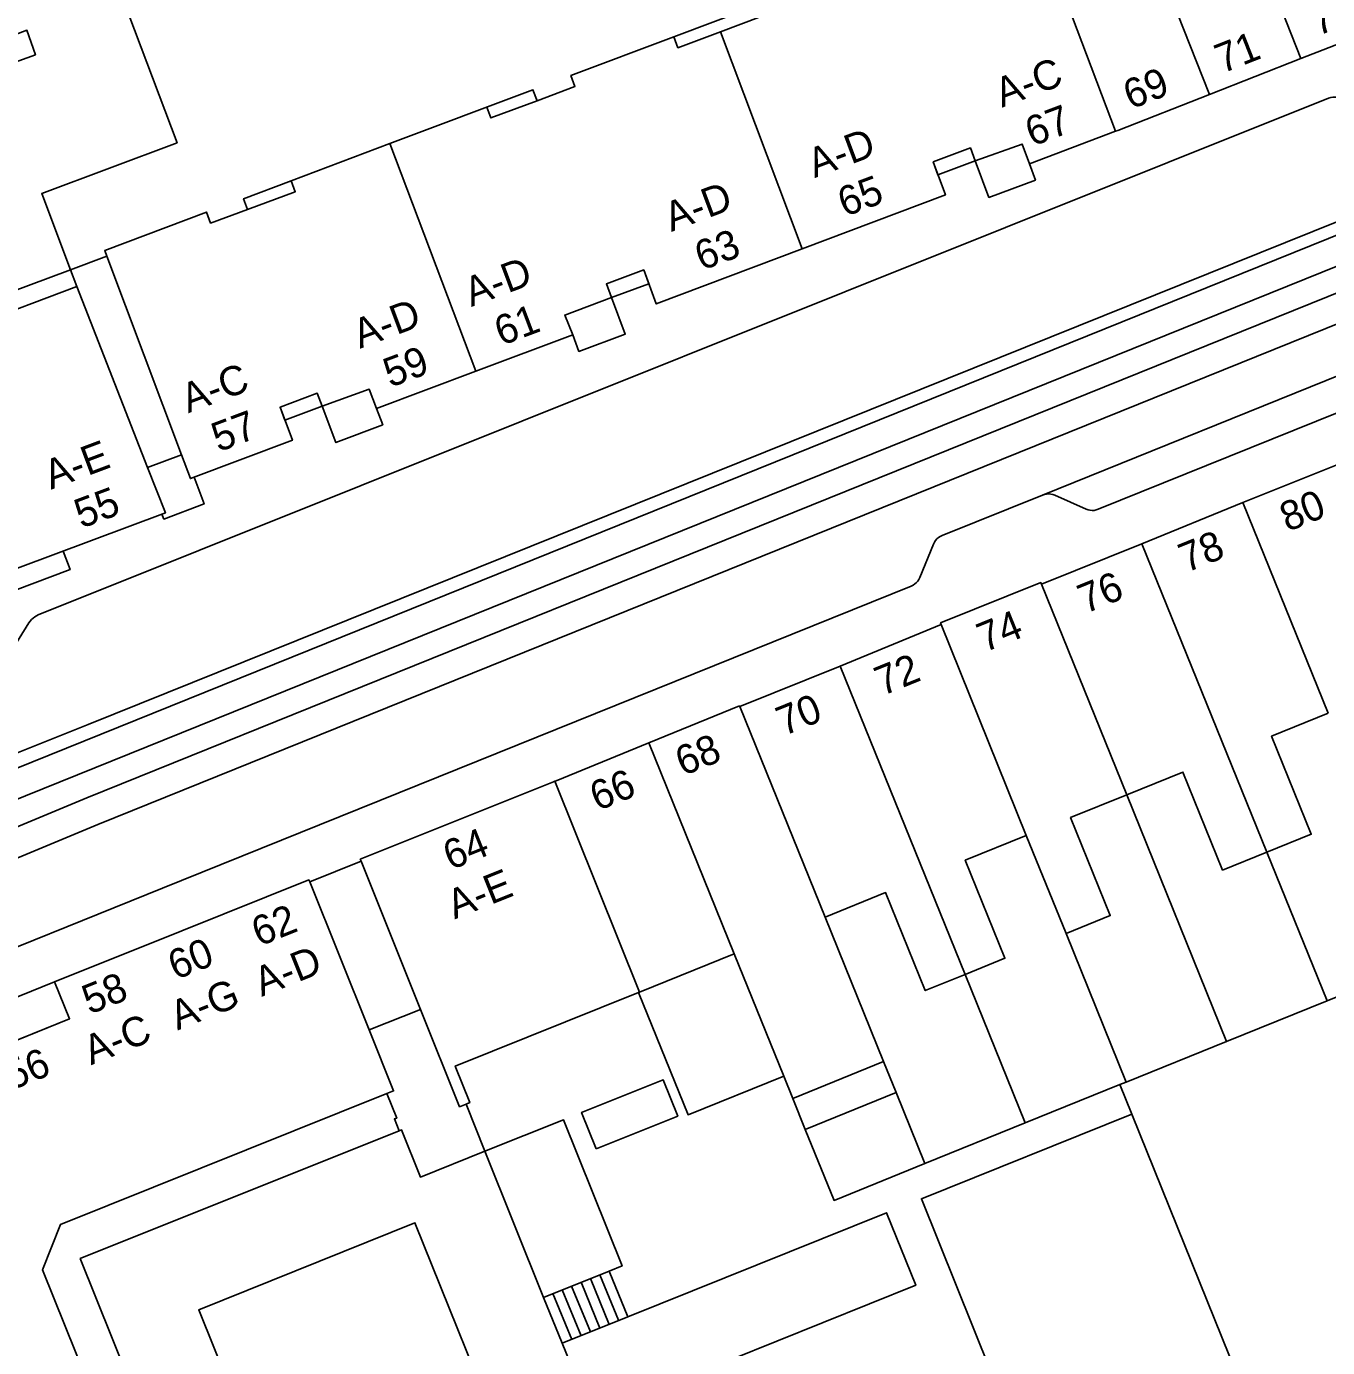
# Model space of a CAD drawing. Extents: x 122462 to 123306, y 485548 to 486417.
# Drawn here: x 122545.5 to 122612.1, y 485605.8 to 485673.5 of the extents above; entities that cross this region are included whole.
import ezdxf

# ---------------------------------------------------------------- set-up
doc = ezdxf.new("R2010")
doc.units = 0
for name, color, linetype in [('B-WE-IE-MEUBILAIR_WEGMEUBILAIR_VERKEERSBORD-S', 7, 'Continuous'), ('Level 1', 7, 'Continuous'), ('Level 10', 7, 'Continuous'), ('Level 11', 7, 'Continuous'), ('Level 17', 7, 'Continuous'), ('Level 19', 7, 'Continuous'), ('Level 2', 7, 'Continuous'), ('Level 31', 7, 'Continuous'), ('Level 33', 7, 'Continuous'), ('Level 37', 7, 'Continuous'), ('Level 4', 7, 'Continuous'), ('N werkgrens', 7, 'Continuous'), ('N-WE-AL-T25', 7, 'Continuous')]:
    doc.layers.add(name, color=color, linetype=linetype)

msp = doc.modelspace()

# ---------------------------------------------------------------- linework, layer by layer
at = {"layer": 'Level 1'}
for p, q in [((122615.462, 485673.664), (122610.778, 485671.823)), ((122610.778, 485671.823), (122606.094, 485669.982)), ((122559.071, 485665.561), (122564.134, 485667.469)), ((122547.777, 485661.013), (122549.644, 485661.711)), ((122553.464, 485651.539), (122551.729, 485650.887)), ((122613.009, 485651.17), (122607.799, 485649.09)), ((122607.799, 485649.09), (122602.64, 485646.979)), ((122602.64, 485646.979), (122597.489, 485644.91)), ((122592.368, 485642.838), (122587.189, 485640.719)), ((122587.189, 485640.719), (122582.048, 485638.64)), ((122596.72, 485632.042), (122598.754, 485627.022)), ((122562.656, 485630.733), (122565.701, 485623.14)), ((122563.073, 485622.086), (122560.028, 485629.679)), ((122589.411, 485620.469), (122586.415, 485627.866)), ((122576.914, 485624.018), (122581.765, 485625.983)), ((122581.765, 485625.983), (122584.298, 485619.728)), ((122576.864, 485623.998), (122576.914, 485624.018)), ((122565.701, 485623.14), (122563.073, 485622.086)), ((122584.761, 485618.585), (122589.411, 485620.469)), ((122584.298, 485619.728), (122584.761, 485618.585)), ((122569, 485615.876), (122568.032, 485618.29))]:
    msp.add_line(p, q, dxfattribs=at)
for points in [[(122543.026, 485679.702), (122547.951, 485681.541), (122553.241, 485667.511), (122546.311, 485664.908), (122547.777, 485661.013)], [(122581.054, 485673.188), (122583.15, 485673.973), (122582.941, 485674.531), (122588.191, 485676.501), (122588.405, 485675.936), (122590.335, 485676.666), (122590.121, 485677.231), (122596.759, 485679.718)], [(122571.668, 485669.663), (122573.611, 485670.389), (122573.401, 485670.951), (122578.671, 485672.931), (122578.88, 485672.373), (122581.054, 485673.188)], [(122564.134, 485667.469), (122571.457, 485670.229), (122571.668, 485669.663)], [(122606.094, 485669.982), (122601.41, 485668.14), (122601.285, 485668.101)], [(122601.285, 485668.101), (122596.88, 485666.439), (122596.503, 485667.444), (122594.103, 485666.587), (122593.854, 485667.247), (122591.951, 485666.527), (122592.58, 485664.84), (122585.249, 485662.079)], [(122556.846, 485664.097), (122556.643, 485664.646), (122559.071, 485665.561)], [(122549.644, 485661.711), (122549.536, 485662), (122554.741, 485663.961), (122554.95, 485663.395), (122556.846, 485664.097)], [(122585.249, 485662.079), (122577.769, 485659.259), (122577.128, 485661.003), (122575.22, 485660.283), (122575.481, 485659.591), (122573.086, 485658.689), (122573.499, 485657.67), (122568.535, 485655.813)], [(122568.535, 485655.813), (122563.449, 485653.91), (122563.081, 485654.891), (122560.663, 485654.027), (122560.414, 485654.687), (122558.511, 485653.967), (122559.14, 485652.279), (122553.92, 485650.319), (122553.464, 485651.539)], [(122551.729, 485650.887), (122552.64, 485648.559), (122545.066, 485645.722), (122537.739, 485642.977)], [(122597.489, 485644.91), (122597.459, 485644.989), (122592.33, 485642.929), (122592.368, 485642.838)], [(122582.048, 485638.64), (122582.029, 485638.679), (122577.39, 485636.779)], [(122609.038, 485631.188), (122611.309, 485632.107), (122609.276, 485637.127), (122612.172, 485638.3)], [(122577.39, 485636.779), (122572.652, 485634.84), (122572.581, 485634.82)], [(122572.581, 485634.82), (122572.509, 485634.799), (122562.619, 485630.825), (122562.656, 485630.733)], [(122601.861, 485634.124), (122604.735, 485635.288), (122606.768, 485630.268), (122609.038, 485631.188)], [(122598.754, 485627.022), (122601.021, 485627.941), (122598.988, 485632.96), (122601.861, 485634.124)], [(122593.586, 485624.93), (122595.626, 485625.756), (122593.594, 485630.775), (122596.72, 485632.042)], [(122560.028, 485629.679), (122559.989, 485629.769), (122553.479, 485627.159), (122546.969, 485624.549), (122547.73, 485622.658), (122534.62, 485617.34), (122533.779, 485615.38), (122539.073, 485602.225), (122537.16, 485601.456), (122537.361, 485600.955), (122537.78, 485601.123), (122540.672, 485593.931), (122542.652, 485589.007), (122542.233, 485588.839), (122542.435, 485588.338), (122544.349, 485589.107), (122549.63, 485575.969), (122549.863, 485576.064), (122551.487, 485575.365), (122551.58, 485575.13), (122554.564, 485576.331), (122564.72, 485580.417), (122565.489, 485578.499), (122565.978, 485578.697)], [(122586.415, 485627.866), (122589.516, 485629.122), (122591.548, 485624.104), (122593.586, 485624.93)], [(122568.032, 485618.29), (122568.227, 485618.368), (122567.479, 485620.234), (122576.864, 485623.998)], [(122573.81, 485594.395), (122557.098, 485587.683), (122554.825, 485588.725), (122546.352, 485609.8), (122547.264, 485612.128), (122563.98, 485618.83)], [(122563.98, 485618.83), (122564.483, 485617.577), (122564.362, 485617.529), (122564.604, 485616.925), (122564.724, 485616.974), (122565.695, 485614.551), (122569, 485615.876)], [(122602.121, 485617.777), (122591.348, 485613.442), (122594.91, 485604.592), (122596.627, 485605.283), (122597.643, 485602.76), (122599.649, 485601.906), (122599.174, 485600.79), (122596.981, 485601.724), (122594.456, 485600.707), (122593.773, 485602.426), (122577.019, 485595.681)], [(122607.401, 485599.206), (122607.147, 485599.836), (122609.049, 485600.6), (122602.121, 485617.777)]]:
    msp.add_lwpolyline(points, dxfattribs=at)
at = {"layer": 'Level 10'}
for points in [[(122594.103, 485666.587), (122592.195, 485665.874), (122591.951, 485666.527), (122593.854, 485667.247), (122594.103, 485666.587)], [(122575.481, 485659.591), (122575.22, 485660.283), (122577.128, 485661.003), (122577.389, 485660.295), (122575.481, 485659.591)], [(122560.663, 485654.027), (122558.755, 485653.314), (122558.511, 485653.967), (122560.414, 485654.687), (122560.663, 485654.027)], [(122535.23, 485617.589), (122534.469, 485619.479), (122542.783, 485622.853), (122546.969, 485624.549), (122547.73, 485622.658), (122535.23, 485617.589)]]:
    msp.add_lwpolyline(points, dxfattribs=at)
at = {"layer": 'Level 11'}
msp.add_line((122582.941, 485674.531), (122578.671, 485672.931), dxfattribs=at)
for points in [[(122596.88, 485666.439), (122597.185, 485665.599), (122594.804, 485664.71), (122594.103, 485666.587)], [(122575.481, 485659.591), (122576.181, 485657.709), (122573.815, 485656.828), (122573.499, 485657.67)], [(122563.449, 485653.91), (122563.769, 485653.07), (122561.369, 485652.162), (122560.663, 485654.027)], [(122554.107, 485650.391), (122554.621, 485649.021), (122552.561, 485648.241), (122552.465, 485648.496)], [(122547.4, 485646.598), (122547.761, 485645.661), (122543.093, 485643.912), (122542.732, 485644.848)], [(122572.978, 485596.207), (122556.612, 485589.643), (122548.276, 485610.379), (122564.604, 485616.925)]]:
    msp.add_lwpolyline(points, dxfattribs=at)
at = {"layer": 'Level 17'}
msp.add_line((122597.556, 485649.471), (122652.311, 485671.603), dxfattribs=at)
for points in [[(122709.48, 485702.109), (122709.528, 485702.192), (122709.561, 485702.281), (122709.581, 485702.375), (122709.585, 485702.47), (122709.574, 485702.565), (122709.548, 485702.657), (122709.508, 485702.744), (122709.454, 485702.823), (122709.389, 485702.893), (122709.313, 485702.952), (122709.23, 485702.998), (122709.14, 485703.03), (122709.046, 485703.047), (122708.95, 485703.049), (122704.34, 485700.629), (122693.14, 485695.979), (122669.178, 485686.34), (122636.16, 485672.989), (122614.01, 485664.019), (122548.688, 485637.731), (122544.761, 485636.151)], [(122544.301, 485640.741), (122545.656, 485642.934), (122545.716, 485643.021), (122545.785, 485643.101), (122545.862, 485643.173), (122545.947, 485643.237), (122546.037, 485643.291), (122546.133, 485643.336), (122612.195, 485669.786), (122612.305, 485669.824), (122612.419, 485669.846), (122612.536, 485669.852), (122612.651, 485669.842), (122612.765, 485669.817), (122614.576, 485669), (122614.671, 485668.969), (122614.769, 485668.952), (122614.869, 485668.947), (122614.969, 485668.955), (122615.066, 485668.976), (122615.16, 485669.01), (122617.368, 485669.906), (122628.222, 485674.197)], [(122650.568, 485668.976), (122600.403, 485648.744), (122600.302, 485648.711), (122600.198, 485648.691), (122600.091, 485648.686), (122599.986, 485648.695), (122599.882, 485648.718), (122599.782, 485648.754), (122598.177, 485649.461), (122598.077, 485649.497), (122597.973, 485649.52), (122597.868, 485649.529), (122597.761, 485649.524), (122597.657, 485649.504), (122597.556, 485649.471)], [(122540.981, 485624.703), (122552.488, 485629.346), (122590.83, 485644.817), (122590.924, 485644.863), (122591.012, 485644.922), (122591.091, 485644.991), (122591.16, 485645.07), (122591.219, 485645.158), (122591.265, 485645.252), (122591.97, 485646.965), (122592.017, 485647.06), (122592.076, 485647.149), (122592.146, 485647.228), (122592.227, 485647.298), (122592.315, 485647.357), (122592.411, 485647.403), (122597.556, 485649.471)]]:
    msp.add_lwpolyline(points, dxfattribs=at)
at = {"layer": 'Level 19'}
for p, q in [((122606.974, 485621.499), (122601.861, 485634.124)), ((122612.118, 485623.583), (122609.038, 485631.188)), ((122601.834, 485619.417), (122598.754, 485627.022)), ((122596.667, 485617.324), (122593.586, 485624.93)), ((122589.411, 485620.469), (122590.056, 485618.879)), ((122596.667, 485617.324), (122601.513, 485619.287)), ((122584.761, 485618.585), (122585.405, 485616.995)), ((122591.528, 485615.243), (122596.667, 485617.324))]:
    msp.add_line(p, q, dxfattribs=at)
for points in [[(122584.298, 485619.728), (122579.398, 485617.743), (122576.864, 485623.998)], [(122559.163, 485595.778), (122554.344, 485607.763), (122565.417, 485612.215), (122570.235, 485600.229), (122559.163, 485595.778)]]:
    msp.add_lwpolyline(points, dxfattribs=at)
at = {"layer": 'Level 2'}
for p, q in [((122585.405, 485616.995), (122590.056, 485618.879)), ((122590.056, 485618.879), (122591.528, 485615.243)), ((122572, 485608.395), (122569, 485615.876)), ((122575.363, 485609.744), (122572, 485608.395)), ((122576.324, 485607.396), (122572.962, 485606.043)), ((122572.962, 485606.043), (122574.456, 485602.333))]:
    msp.add_line(p, q, dxfattribs=at)
for points in [[(122574.692, 485616.005), (122573.948, 485617.861), (122578.125, 485619.536), (122578.869, 485617.68), (122574.692, 485616.005)], [(122569, 485615.876), (122573.019, 485617.488), (122576.019, 485610.007), (122575.363, 485609.744)], [(122591.528, 485615.243), (122586.878, 485613.359), (122585.405, 485616.995)], [(122574.456, 485602.333), (122591.061, 485609.016), (122589.567, 485612.726), (122576.324, 485607.396)]]:
    msp.add_lwpolyline(points, dxfattribs=at)
at = {"layer": 'Level 31'}
for p, q in [((122575.363, 485609.744), (122576.324, 485607.396)), ((122572.962, 485606.043), (122572, 485608.395))]:
    msp.add_line(p, q, dxfattribs=at)
at = {"layer": 'Level 33'}
for p, q in [((122573.923, 485609.166), (122574.884, 485606.816)), ((122574.403, 485609.36), (122575.364, 485607.01)), ((122574.884, 485609.551), (122575.837, 485607.22)), ((122572.48, 485608.589), (122573.442, 485606.238)), ((122572.961, 485608.781), (122573.922, 485606.43)), ((122573.441, 485608.974), (122574.402, 485606.624))]:
    msp.add_line(p, q, dxfattribs=at)
at = {"layer": 'Level 37'}
for points in [[(122831.695, 485753.286), (122749.349, 485719.414), (122746.888, 485718.394), (122744.433, 485717.362), (122741.982, 485716.318), (122739.537, 485715.262), (122737.097, 485714.193), (122734.663, 485713.112), (122732.234, 485712.019), (122729.811, 485710.913), (122727.393, 485709.796), (122725.051, 485708.714), (122722.702, 485707.646), (122720.348, 485706.592), (122717.987, 485705.55), (122715.621, 485704.523), (122713.249, 485703.509), (122710.871, 485702.509), (122708.487, 485701.522), (122706.098, 485700.549), (122540.465, 485633.647), (122497.591, 485615.701), (122462.03, 485601.437)], [(122832.259, 485751.918), (122749.912, 485718.045), (122747.458, 485717.028), (122745.009, 485715.999), (122742.566, 485714.958), (122740.128, 485713.905), (122737.695, 485712.839), (122735.267, 485711.761), (122732.845, 485710.671), (122730.428, 485709.568), (122728.017, 485708.454), (122725.667, 485707.369), (122723.311, 485706.297), (122720.949, 485705.239), (122718.581, 485704.195), (122716.207, 485703.164), (122713.827, 485702.146), (122711.441, 485701.143), (122709.049, 485700.153), (122706.652, 485699.177), (122541.028, 485632.278), (122498.152, 485614.332), (122462.03, 485599.841)], [(122462.03, 485598.45), (122499.057, 485613.321), (122548.623, 485633.976), (122706.621, 485697.803), (122708.996, 485698.77), (122711.365, 485699.751), (122713.729, 485700.746), (122716.087, 485701.753), (122718.44, 485702.774), (122720.787, 485703.808), (122723.127, 485704.856), (122725.462, 485705.916), (122727.791, 485706.99), (122730.21, 485708.107), (122732.634, 485709.211), (122735.064, 485710.304), (122737.499, 485711.384), (122739.94, 485712.452), (122742.386, 485713.508), (122744.837, 485714.552), (122747.294, 485715.584), (122749.755, 485716.603), (122832.9, 485750.796)], [(122833.463, 485749.428), (122750.317, 485715.234), (122747.862, 485714.217), (122745.413, 485713.189), (122742.969, 485712.148), (122740.53, 485711.095), (122738.096, 485710.029), (122735.667, 485708.952), (122733.244, 485707.863), (122730.827, 485706.761), (122728.414, 485705.648), (122726.078, 485704.571), (122723.735, 485703.506), (122721.387, 485702.455), (122719.033, 485701.418), (122716.672, 485700.394), (122714.306, 485699.383), (122711.935, 485698.385), (122709.557, 485697.401), (122707.175, 485696.431), (122549.185, 485632.607), (122499.617, 485611.951), (122462.03, 485596.856)]]:
    msp.add_lwpolyline(points, dxfattribs=at)
at = {"layer": 'Level 4'}
for p, q in [((122610.778, 485671.823), (122605.757, 485684.598)), ((122606.094, 485669.982), (122601.073, 485682.757)), ((122585.249, 485662.079), (122581.054, 485673.188)), ((122568.535, 485655.813), (122564.134, 485667.469)), ((122547.777, 485661.013), (122548.101, 485660.151)), ((122551.729, 485650.887), (122548.101, 485660.151)), ((122612.172, 485638.3), (122607.799, 485649.09)), ((122609.038, 485631.188), (122602.64, 485646.979)), ((122601.861, 485634.124), (122597.489, 485644.91)), ((122596.72, 485632.042), (122592.368, 485642.838)), ((122587.189, 485640.719), (122593.586, 485624.93)), ((122577.39, 485636.779), (122581.765, 485625.983)), ((122576.914, 485624.018), (122572.581, 485634.82))]:
    msp.add_line(p, q, dxfattribs=at)
for points in [[(122596.759, 485679.718), (122596.881, 485679.764), (122601.285, 485668.101)], [(122530.306, 485657.84), (122531.101, 485655.681), (122530.061, 485655.271), (122530.391, 485654.321), (122532.801, 485653.281), (122533.721, 485653.611), (122533.341, 485654.641), (122538.551, 485656.611), (122538.933, 485655.572), (122543.221, 485657.181), (122542.841, 485658.171), (122548.101, 485660.151)], [(122568.032, 485618.29), (122567.7, 485618.157), (122565.701, 485623.14)]]:
    msp.add_lwpolyline(points, dxfattribs=at)
at = {"layer": 'N werkgrens'}
for p, q in [((122560.028, 485629.679), (122562.656, 485630.733)), ((122612.118, 485623.583), (122614.731, 485624.642)), ((122606.974, 485621.499), (122612.118, 485623.583)), ((122601.834, 485619.417), (122606.974, 485621.499)), ((122601.513, 485619.287), (122601.834, 485619.417)), ((122602.121, 485617.777), (122601.513, 485619.287))]:
    msp.add_line(p, q, dxfattribs=at)
at = {"layer": 'N-WE-AL-T25'}
for p, q in [((122549.644, 485661.711), (122553.464, 485651.539)), ((122586.415, 485627.866), (122582.048, 485638.64))]:
    msp.add_line(p, q, dxfattribs=at)
for points in [[(122540.79, 485678.573), (122540.72, 485678.547), (122540.861, 485678.171), (122538.711, 485677.351), (122537.451, 485680.611), (122525.551, 485676.121), (122524.931, 485674.691), (122531.891, 485656.271), (122533.261, 485655.591), (122547.777, 485661.013)], [(122542.611, 485670.801), (122542.161, 485671.971), (122545.551, 485673.271), (122545.981, 485672.021), (122542.611, 485670.801)], [(122569.101, 485669.341), (122569.301, 485668.779), (122571.668, 485669.663)], [(122556.846, 485664.097), (122559.291, 485665.001), (122559.071, 485665.561)], [(122563.073, 485622.086), (122564.323, 485618.967), (122563.98, 485618.83)]]:
    msp.add_lwpolyline(points, dxfattribs=at)

# ---------------------------------------------------------------- texts
at = {"layer": 'B-WE-IE-MEUBILAIR_WEGMEUBILAIR_VERKEERSBORD-S'}
for s, rotation, p in [('73', 21.45719, (122611.638, 485672.967)), ('71', 21.45719, (122606.75, 485671.046)), ('A-C', 20.51766, (122595.466, 485669.301)), ('69', 21.45719, (122602.065, 485669.205)), ('67', 20.57991, (122597.022, 485667.308)), ('A-D', 20.51766, (122585.872, 485665.695)), ('A-D', 20.51766, (122578.547, 485662.944)), ('65', 20.57991, (122587.427, 485663.703)), ('63', 20.57991, (122580.102, 485660.952)), ('A-D', 20.51766, (122568.295, 485659.097)), ('A-D', 20.51766, (122562.599, 485656.958)), ('61', 20.57991, (122569.847, 485657.104)), ('59', 20.57991, (122564.154, 485654.965)), ('A-C', 20.51766, (122553.802, 485653.655)), ('57', 20.57991, (122555.357, 485651.662)), ('A-E', 20.51766, (122546.782, 485649.743)), ('55', 20.51766, (122548.334, 485647.75)), ('80', 22.02048, (122610.09, 485647.576)), ('78', 22.02048, (122604.91, 485645.483)), ('76', 22.02048, (122599.741, 485643.386)), ('74', 22.02048, (122594.581, 485641.407)), ('72', 22.02048, (122589.343, 485639.175)), ('70', 22.02048, (122584.305, 485637.125)), ('68', 22.02048, (122579.14, 485635.072)), ('66', 22.02048, (122574.764, 485633.279)), ('64', 21.85656, (122567.246, 485630.257)), ('A-E', 21.85656, (122567.443, 485627.74)), ('62', 21.82279, (122557.442, 485626.347)), ('60', 21.84022, (122553.162, 485624.632)), ('A-D', 21.82279, (122557.564, 485623.777)), ('58', 21.84264, (122548.758, 485622.866)), ('A-G', 21.84022, (122553.258, 485622.052)), ('A-C', 21.84264, (122548.834, 485620.276)), ('56', 21.8128, (122544.791, 485618.995))]:
    msp.add_text(s, height=1.5, rotation=rotation, dxfattribs=at).set_placement(p)

doc.saveas('drawing.dxf')
